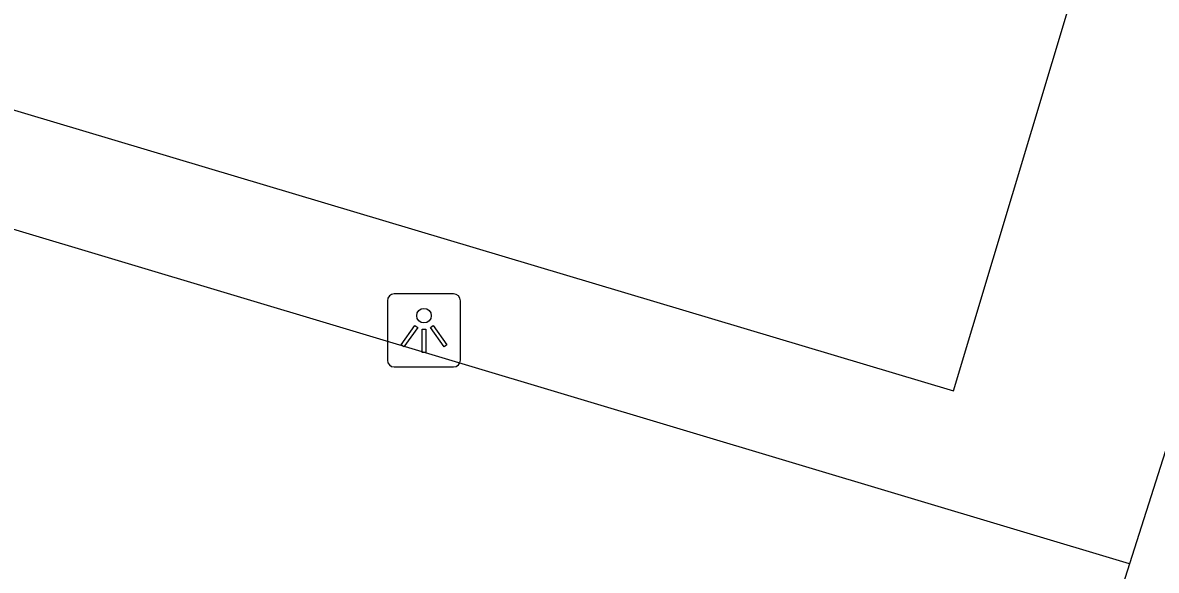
# Model space of a CAD drawing. Extents: x 160676 to 161153, y 383244 to 383713.
# Drawn here: x 161107.4 to 161122.86, y 383466.92 to 383474.4 of the extents above; entities that cross this region are included whole.
import ezdxf

# ---------------------------------------------------------------- set-up
doc = ezdxf.new("R2010")
doc.units = 0
for name, color, linetype in [('IMGEO_Fietspad_gesloten', 7, 'Continuous'), ('IMGEO_Lichtpunt', 7, 'Continuous'), ('IMGEO_Pand', 7, 'Continuous'), ('IMGEO_Rijbaan_lokaal_open', 7, 'Continuous')]:
    doc.layers.add(name, color=color, linetype=linetype)

msp = doc.modelspace()

# ---------------------------------------------------------------- linework, layer by layer
at = {"layer": 'IMGEO_Fietspad_gesloten'}
msp.add_lwpolyline([(161127.208, 383481.818), (161122.498, 383467.015)], dxfattribs=at)
at = {"layer": 'IMGEO_Lichtpunt'}
for p, q in [((161113.279, 383470.697), (161112.471, 383470.697)), ((161113.279, 383470.697), (161112.471, 383470.697)), ((161112.377, 383470.602), (161112.377, 383469.795)), ((161112.377, 383470.602), (161112.377, 383469.795)), ((161113.373, 383469.795), (161113.373, 383470.602)), ((161113.373, 383469.795), (161113.373, 383470.602)), ((161112.471, 383469.701), (161113.279, 383469.701)), ((161112.471, 383469.701), (161113.279, 383469.701))]:
    msp.add_line(p, q, dxfattribs=at)
for points in [[(161112.751, 383470.266), (161112.79, 383470.238), (161112.602, 383469.976), (161112.564, 383470.003), (161112.751, 383470.266)], [(161112.963, 383470.238), (161113.001, 383470.265), (161113.188, 383470.003), (161113.149, 383469.975), (161112.963, 383470.238)], [(161112.853, 383470.218), (161112.9, 383470.218), (161112.9, 383469.896), (161112.853, 383469.896), (161112.853, 383470.218)]]:
    msp.add_lwpolyline(points, dxfattribs=at)
msp.add_circle((161112.876, 383470.4), 0.0994, dxfattribs=at)
for centre, start, end in [((161112.471, 383470.602), 90, 180), ((161112.471, 383470.602), 90, 180), ((161113.279, 383470.602), 0, 90), ((161113.279, 383470.602), 0, 90), ((161112.471, 383469.795), 180, 270), ((161112.471, 383469.795), 180, 270), ((161113.279, 383469.795), 270, 0), ((161113.279, 383469.795), 270, 360)]:
    msp.add_arc(centre, 0.0946, start, end, dxfattribs=at)
at = {"layer": 'IMGEO_Pand'}
msp.add_lwpolyline([(161098.449, 383475.853), (161120.099, 383469.376), (161124.121, 383482.779)], dxfattribs=at)
at = {"layer": 'IMGEO_Rijbaan_lokaal_open'}
for points in [[(161122.498, 383467.015), (161097.981, 383474.366), (161097.996, 383474.414)], [(161122.498, 383467.015), (161120.382, 383460.363)]]:
    msp.add_lwpolyline(points, dxfattribs=at)

doc.saveas('drawing.dxf')
